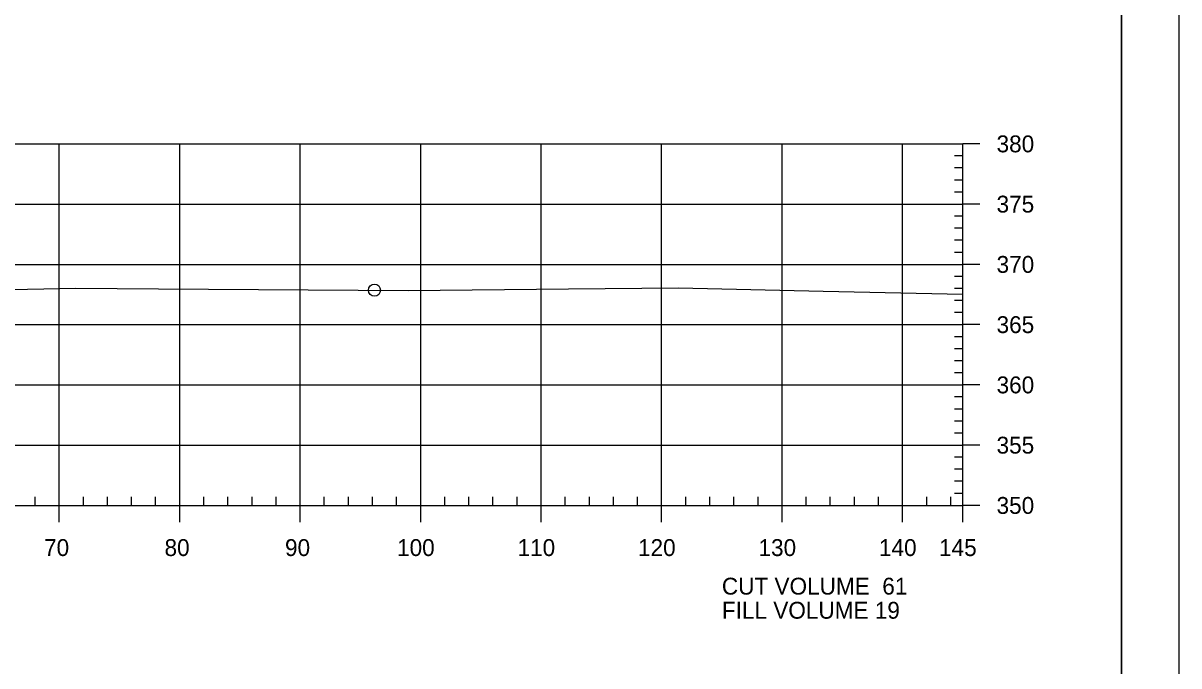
# Model space of a CAD drawing. Extents: x 1359801 to 1362404, y 372415 to 374228.
# Drawn here: x 1361270.7 to 1361366.6, y 372841.3 to 372894.6 of the extents above; entities that cross this region are included whole.
import ezdxf

# ---------------------------------------------------------------- set-up
doc = ezdxf.new("R2010")
doc.units = 0
for name, color, linetype in [('S_DRG_PT_SYM', 7, 'Continuous'), ('S_MAILBOX', 7, 'Continuous'), ('S_PRIMARY_CTL', 7, 'Continuous'), ('S_SHOULDER', 7, 'Continuous'), ('S_UTL_PT_SYM', 7, 'Continuous'), ('S_WATER_UTILITIES', 7, 'Continuous')]:
    doc.layers.add(name, color=color, linetype=linetype)

msp = doc.modelspace()

# ---------------------------------------------------------------- linework, layer by layer
at = {"layer": 'S_DRG_PT_SYM'}
msp.add_lwpolyline([(1361252.389, 372872.153), (1361275.099, 372872.606), (1361281.937, 372872.564), (1361302.668, 372872.422), (1361315.985, 372872.555), (1361325.112, 372872.629), (1361337.125, 372872.367), (1361348.71, 372872.115)], dxfattribs=at)
at = {"layer": 'S_MAILBOX'}
for p, q in [((1361058.71, 372884.584), (1361348.71, 372884.584)), ((1361058.71, 372884.584), (1361348.71, 372884.584)), ((1361273.71, 372854.584), (1361273.71, 372884.584)), ((1361273.71, 372854.584), (1361273.71, 372884.584)), ((1361283.71, 372854.584), (1361283.71, 372884.584)), ((1361283.71, 372854.584), (1361283.71, 372884.584)), ((1361293.71, 372854.584), (1361293.71, 372884.584)), ((1361293.71, 372854.584), (1361293.71, 372884.584)), ((1361303.71, 372854.584), (1361303.71, 372884.584)), ((1361303.71, 372854.584), (1361303.71, 372884.584)), ((1361313.71, 372854.584), (1361313.71, 372884.584)), ((1361313.71, 372854.584), (1361313.71, 372884.584)), ((1361323.71, 372854.584), (1361323.71, 372884.584)), ((1361323.71, 372854.584), (1361323.71, 372884.584)), ((1361333.71, 372854.584), (1361333.71, 372884.584)), ((1361333.71, 372854.584), (1361333.71, 372884.584)), ((1361343.71, 372854.584), (1361343.71, 372884.584)), ((1361343.71, 372854.584), (1361343.71, 372884.584)), ((1361348.71, 372854.584), (1361348.71, 372884.584)), ((1361348.71, 372854.584), (1361348.71, 372884.584)), ((1361058.71, 372879.584), (1361348.71, 372879.584)), ((1361058.71, 372879.584), (1361348.71, 372879.584)), ((1361058.71, 372874.584), (1361348.71, 372874.584)), ((1361058.71, 372874.584), (1361348.71, 372874.584)), ((1361058.71, 372869.584), (1361348.71, 372869.584)), ((1361058.71, 372869.584), (1361348.71, 372869.584)), ((1361058.71, 372864.584), (1361348.71, 372864.584)), ((1361058.71, 372864.584), (1361348.71, 372864.584)), ((1361058.71, 372859.584), (1361348.71, 372859.584)), ((1361058.71, 372859.584), (1361348.71, 372859.584)), ((1361058.71, 372854.584), (1361348.71, 372854.584)), ((1361058.71, 372854.584), (1361348.71, 372854.584))]:
    msp.add_line(p, q, dxfattribs=at)
at = {"layer": 'S_SHOULDER'}
for points in [[(1361033.303, 372947.938), (1361366.643, 372947.938), (1361366.643, 372734.601), (1361033.303, 372734.601)], [(1361279.63, 372944.044), (1361279.63, 372934.164), (1361315.362, 372934.164), (1361315.362, 372931.244), (1361338.562, 372931.244), (1361338.562, 372906.911), (1361361.89, 372906.911), (1361361.89, 372738.584), (1361045.71, 372738.584), (1361045.71, 372944.044)]]:
    msp.add_lwpolyline(points, close=True, dxfattribs=at)
msp.add_circle((1361299.87, 372872.441), 0.5, dxfattribs=at)
at = {"layer": 'S_UTL_PT_SYM'}
msp.add_line((1361361.89, 372738.584), (1361361.89, 372944.044), dxfattribs=at)
at = {"layer": 'S_WATER_UTILITIES'}
for p, q in [((1361348.71, 372854.584), (1361348.71, 372884.584)), ((1361350.11, 372884.584), (1361348.71, 372884.584)), ((1361348.71, 372883.584), (1361348.01, 372883.584)), ((1361348.71, 372882.584), (1361348.01, 372882.584)), ((1361348.71, 372881.584), (1361348.01, 372881.584)), ((1361348.71, 372880.584), (1361348.01, 372880.584)), ((1361350.11, 372879.584), (1361348.71, 372879.584)), ((1361348.71, 372878.584), (1361348.01, 372878.584)), ((1361348.71, 372877.584), (1361348.01, 372877.584)), ((1361348.71, 372876.584), (1361348.01, 372876.584)), ((1361348.71, 372875.584), (1361348.01, 372875.584)), ((1361350.11, 372874.584), (1361348.71, 372874.584)), ((1361348.71, 372873.584), (1361348.01, 372873.584)), ((1361348.71, 372872.584), (1361348.01, 372872.584)), ((1361348.71, 372871.584), (1361348.01, 372871.584)), ((1361348.71, 372870.584), (1361348.01, 372870.584)), ((1361350.11, 372869.584), (1361348.71, 372869.584)), ((1361348.71, 372868.584), (1361348.01, 372868.584)), ((1361348.71, 372867.584), (1361348.01, 372867.584)), ((1361348.71, 372866.584), (1361348.01, 372866.584)), ((1361348.71, 372865.584), (1361348.01, 372865.584)), ((1361350.11, 372864.584), (1361348.71, 372864.584)), ((1361348.71, 372863.584), (1361348.01, 372863.584)), ((1361348.71, 372862.584), (1361348.01, 372862.584)), ((1361348.71, 372861.584), (1361348.01, 372861.584)), ((1361348.71, 372860.584), (1361348.01, 372860.584)), ((1361350.11, 372859.584), (1361348.71, 372859.584)), ((1361348.71, 372858.584), (1361348.01, 372858.584)), ((1361348.71, 372857.584), (1361348.01, 372857.584)), ((1361348.71, 372856.584), (1361348.01, 372856.584)), ((1361271.71, 372854.584), (1361271.71, 372855.284)), ((1361275.71, 372854.584), (1361275.71, 372855.284)), ((1361277.71, 372854.584), (1361277.71, 372855.284)), ((1361279.71, 372854.584), (1361279.71, 372855.284)), ((1361281.71, 372854.584), (1361281.71, 372855.284)), ((1361285.71, 372854.584), (1361285.71, 372855.284)), ((1361287.71, 372854.584), (1361287.71, 372855.284)), ((1361289.71, 372854.584), (1361289.71, 372855.284)), ((1361291.71, 372854.584), (1361291.71, 372855.284)), ((1361295.71, 372854.584), (1361295.71, 372855.284)), ((1361297.71, 372854.584), (1361297.71, 372855.284)), ((1361299.71, 372854.584), (1361299.71, 372855.284)), ((1361301.71, 372854.584), (1361301.71, 372855.284)), ((1361305.71, 372854.584), (1361305.71, 372855.284)), ((1361307.71, 372854.584), (1361307.71, 372855.284)), ((1361309.71, 372854.584), (1361309.71, 372855.284)), ((1361311.71, 372854.584), (1361311.71, 372855.284)), ((1361315.71, 372854.584), (1361315.71, 372855.284)), ((1361317.71, 372854.584), (1361317.71, 372855.284)), ((1361319.71, 372854.584), (1361319.71, 372855.284)), ((1361321.71, 372854.584), (1361321.71, 372855.284)), ((1361325.71, 372854.584), (1361325.71, 372855.284)), ((1361327.71, 372854.584), (1361327.71, 372855.284)), ((1361329.71, 372854.584), (1361329.71, 372855.284)), ((1361331.71, 372854.584), (1361331.71, 372855.284)), ((1361335.71, 372854.584), (1361335.71, 372855.284)), ((1361337.71, 372854.584), (1361337.71, 372855.284)), ((1361339.71, 372854.584), (1361339.71, 372855.284)), ((1361341.71, 372854.584), (1361341.71, 372855.284)), ((1361345.71, 372854.584), (1361345.71, 372855.284)), ((1361347.71, 372854.584), (1361347.71, 372855.284)), ((1361348.71, 372855.584), (1361348.01, 372855.584)), ((1361058.71, 372854.584), (1361348.71, 372854.584)), ((1361273.71, 372853.184), (1361273.71, 372854.584)), ((1361283.71, 372853.184), (1361283.71, 372854.584)), ((1361293.71, 372853.184), (1361293.71, 372854.584)), ((1361303.71, 372853.184), (1361303.71, 372854.584)), ((1361313.71, 372853.184), (1361313.71, 372854.584)), ((1361323.71, 372853.184), (1361323.71, 372854.584)), ((1361333.71, 372853.184), (1361333.71, 372854.584)), ((1361343.71, 372853.184), (1361343.71, 372854.584)), ((1361348.71, 372853.184), (1361348.71, 372854.584)), ((1361350.11, 372854.584), (1361348.71, 372854.584))]:
    msp.add_line(p, q, dxfattribs=at)

# ---------------------------------------------------------------- texts
at = {"layer": 'S_PRIMARY_CTL'}
for s, p in [('380', (1361351.51, 372883.884)), ('375', (1361351.51, 372878.884)), ('370', (1361351.51, 372873.884)), ('365', (1361351.51, 372868.884)), ('360', (1361351.51, 372863.884)), ('355', (1361351.51, 372858.884)), ('350', (1361351.51, 372853.884)), ('70', (1361272.449, 372850.384)), ('80', (1361282.449, 372850.384)), ('90', (1361292.449, 372850.384)), ('100', (1361301.749, 372850.384)), ('110', (1361311.749, 372850.384)), ('120', (1361321.749, 372850.384)), ('130', (1361331.749, 372850.384)), ('140', (1361341.749, 372850.384)), ('145', (1361346.736, 372850.384)), ('CUT VOLUME  61', (1361328.71, 372847.184)), ('FILL VOLUME 19', (1361328.71, 372845.184))]:
    msp.add_text(s, height=1.4, dxfattribs=at).set_placement(p)

doc.saveas('drawing.dxf')
